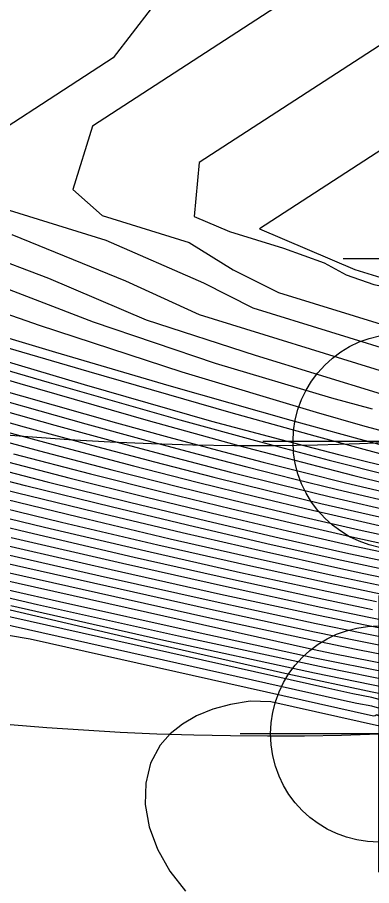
# Model space of a CAD drawing. Extents: x 2356077 to 2359823, y 225951 to 227822.
# Drawn here: x 2358072.99 to 2358080.67, y 226121.24 to 226140.07 of the extents above; entities that cross this region are included whole.
import ezdxf

# ---------------------------------------------------------------- set-up
doc = ezdxf.new("R2010")
doc.units = 0
for name, color, linetype in [('DTM Contours Major', 7, 'Continuous'), ('DTM Contours Minor', 7, 'Continuous'), ('Exist DTM Breakline', 7, 'Continuous'), ('Exist DTM Breakline Cogo Point CELL', 7, 'Continuous'), ('Exist DTM Breakline Underwater', 7, 'Continuous'), ('Exist DTM Breakline Underwater Cogo Point CELL', 7, 'Continuous'), ('Exist DTM Drainline', 7, 'Continuous'), ('Exist DTM Regular Point Underwater CELL', 7, 'Continuous')]:
    doc.layers.add(name, color=color, linetype=linetype)

msp = doc.modelspace()

# ---------------------------------------------------------------- linework, layer by layer
at = {"layer": 'DTM Contours Major'}
for points in [[(2358084.238, 226139.377), (2358078.243, 226135.483), (2358080.308, 226134.603), (2358081.616, 226134.199), (2358082.083, 226134.379), (2358081.154, 226134.827), (2358082.209, 226134.501), (2358082.409, 226134.527), (2358082.474, 226134.541), (2358082.842, 226134.307), (2358082.959, 226134.277), (2358083.073, 226134.335), (2358083.439, 226134.179), (2358084.072, 226134.11), (2358084.594, 226133.803), (2358086.709, 226138.789), (2358084.238, 226139.377)], [(2358070.844, 226135.484), (2358073.67, 226134.411), (2358075.788, 226133.509), (2358078.149, 226132.744), (2358080.872, 226131.902)], [(2358063.408, 226135.396), (2358074.44, 226132.11), (2358077.201, 226131.312), (2358078.67, 226130.919), (2358079.98, 226130.581), (2358080.583, 226130.43), (2358081.163, 226130.295)], [(2358071.134, 226131.976), (2358073.808, 226131.224), (2358075.159, 226130.855), (2358076.425, 226130.517), (2358077.609, 226130.21), (2358078.715, 226129.931), (2358079.748, 226129.679), (2358081.302, 226129.318)], [(2358070.503, 226131.024), (2358074.112, 226130.085), (2358075.791, 226129.664), (2358077.371, 226129.28), (2358078.845, 226128.935), (2358080.205, 226128.627), (2358081.331, 226128.383)], [(2358080.86, 226127.56), (2358079.773, 226127.79), (2358077.99, 226128.182), (2358076.039, 226128.626), (2358073.951, 226129.119), (2358071.757, 226129.654)], [(2358081.828, 226126.444), (2358080.459, 226126.716), (2358079.467, 226126.922), (2358077.278, 226127.396), (2358074.787, 226127.955), (2358072.158, 226128.555)], [(2358081.21, 226125.654), (2358079.64, 226125.971), (2358076.485, 226126.648), (2358073.428, 226127.334), (2358070.149, 226128.096)], [(2358097.521, 226124.045), (2358093.764, 226123.701), (2358092.897, 226123.666), (2358092.463, 226123.654), (2358091.753, 226123.66), (2358090.183, 226123.688), (2358089.431, 226123.705), (2358088.663, 226123.758), (2358087.889, 226123.83), (2358087.242, 226123.905), (2358086.587, 226123.993), (2358084.896, 226124.261), (2358081.027, 226124.845), (2358080.865, 226124.885), (2358080.779, 226124.944), (2358080.743, 226124.927), (2358080.709, 226124.92), (2358073.275, 226126.59), (2358071.768, 226126.838)]]:
    msp.add_lwpolyline(points, dxfattribs=at)
at = {"layer": 'DTM Contours Minor'}
for points in [[(2358085.671, 226144.887), (2358074.621, 226137.709), (2358074.194, 226136.332), (2358074.829, 226135.769), (2358076.716, 226135.187), (2358077.672, 226134.594), (2358078.648, 226134.105), (2358081.066, 226133.359), (2358081.259, 226133.318), (2358081.693, 226133.27), (2358082.125, 226133.245), (2358082.553, 226133.245), (2358082.975, 226133.27), (2358083.521, 226133.144), (2358084.09, 226133.064), (2358085.999, 226132.856), (2358086.427, 226133.836), (2358087.216, 226135.696), (2358087.865, 226137.049), (2358088.337, 226138.337), (2358089.629, 226141.385), (2358091.137, 226143.587), (2358085.671, 226144.887)], [(2358070.381, 226144.602), (2358073.957, 226144.041), (2358078.757, 226143.784), (2358076.515, 226142.327), (2358076.185, 226141.292), (2358075.893, 226140.26), (2358075.07, 226139.19), (2358071.355, 226136.778)], [(2358084.955, 226142.132), (2358076.932, 226136.92), (2358076.824, 226135.751), (2358077.589, 226135.422), (2358078.76, 226135.061), (2358079.644, 226134.743), (2358080.117, 226134.488), (2358080.717, 226134.278), (2358081.393, 226134.138), (2358081.943, 226134.081), (2358082.3, 226134.018), (2358082.796, 226133.824), (2358083.339, 226133.685), (2358083.719, 226133.626), (2358084.772, 226133.512), (2358084.944, 226133.98), (2358085.284, 226133.964), (2358087.689, 226139.633), (2358088.923, 226141.188), (2358084.955, 226142.132)], [(2358072.39, 226136.017), (2358074.913, 226135.238), (2358077.03, 226134.31), (2358078.096, 226133.77), (2358081.46, 226132.732), (2358081.628, 226132.63), (2358081.834, 226132.54), (2358082.278, 226132.492), (2358082.67, 226132.472), (2358083.13, 226132.486), (2358083.582, 226132.532), (2358084.289, 226132.52), (2358086.761, 226132.252), (2358087.219, 226132.881), (2358088.017, 226134.765), (2358088.828, 226136.436), (2358089.704, 226137.736), (2358090.572, 226139.051), (2358091.448, 226140.302)], [(2358072.877, 226135.362), (2358075.335, 226134.355), (2358076.935, 226133.624), (2358081.04, 226132.356)], [(2358070.339, 226134.485), (2358073.466, 226133.395), (2358076.559, 226132.384), (2358079.465, 226131.504), (2358080.469, 226131.219), (2358081.429, 226130.96), (2358082.348, 226130.725), (2358083.229, 226130.514), (2358084.075, 226130.327), (2358084.889, 226130.164), (2358085.964, 226129.977), (2358086.99, 226129.832), (2358087.97, 226129.729), (2358088.911, 226129.666), (2358089.815, 226129.642), (2358090.689, 226129.656), (2358091.157, 226129.679), (2358091.847, 226129.732), (2358092.075, 226129.755), (2358092.859, 226129.848), (2358093.637, 226129.965), (2358094.407, 226130.104), (2358095.17, 226130.261), (2358095.926, 226130.436)], [(2358072.019, 226134.467), (2358074.64, 226133.468), (2358077.279, 226132.569), (2358079.798, 226131.815), (2358080.678, 226131.58)], [(2358071.267, 226133.575), (2358073.821, 226132.808), (2358076.273, 226132.088), (2358078.915, 226131.334), (2358080.39, 226130.929), (2358081.505, 226130.636), (2358082.235, 226130.453), (2358082.93, 226130.286), (2358083.597, 226130.135), (2358084.245, 226129.998), (2358085.149, 226129.825), (2358085.686, 226129.732), (2358086.444, 226129.626), (2358089.164, 226129.33), (2358090.072, 226129.257), (2358091.099, 226129.215), (2358091.765, 226129.2), (2358092.647, 226129.196), (2358093.523, 226129.214), (2358096.219, 226129.34)], [(2358071.025, 226133.415), (2358074.542, 226132.386), (2358077.622, 226131.5), (2358079.437, 226130.992), (2358081.009, 226130.568), (2358081.719, 226130.384), (2358082.386, 226130.217), (2358083.018, 226130.066), (2358083.623, 226129.93), (2358084.207, 226129.806), (2358084.959, 226129.66), (2358085.682, 226129.534), (2358085.82, 226129.513), (2358089.033, 226129.163), (2358089.866, 226129.084), (2358090.873, 226129.042), (2358091.798, 226129.026), (2358092.619, 226129.029), (2358093.451, 226129.048), (2358094.294, 226129.082), (2358095.145, 226129.132), (2358096.003, 226129.197)], [(2358069.928, 226133.049), (2358073.046, 226132.128), (2358075.831, 226131.329), (2358077.788, 226130.788), (2358078.673, 226130.551), (2358079.503, 226130.334), (2358080.281, 226130.136), (2358081.014, 226129.955)], [(2358070.484, 226133.086), (2358073.686, 226132.148), (2358076.512, 226131.343), (2358078.233, 226130.869), (2358079.75, 226130.467), (2358081.098, 226130.127)], [(2358070.512, 226131.928), (2358073.142, 226131.19), (2358074.599, 226130.794), (2358075.967, 226130.431), (2358077.249, 226130.101), (2358078.448, 226129.801), (2358079.566, 226129.53), (2358080.614, 226129.287), (2358081.746, 226129.033)], [(2358071.761, 226132.02), (2358074.475, 226131.254), (2358075.718, 226130.914), (2358076.88, 226130.603), (2358077.965, 226130.319), (2358078.98, 226130.061), (2358079.928, 226129.828), (2358081.407, 226129.481)], [(2358072.393, 226132.055), (2358075.145, 226131.278), (2358076.275, 226130.968), (2358077.331, 226130.685), (2358078.318, 226130.426), (2358079.241, 226130.19), (2358080.105, 226129.976), (2358082.076, 226129.515)], [(2358072.478, 226131.154), (2358074.037, 226130.732), (2358075.507, 226130.344), (2358076.887, 226129.991), (2358078.18, 226129.67), (2358079.385, 226129.381), (2358081.083, 226128.992)], [(2358071.815, 226131.116), (2358073.474, 226130.669), (2358075.044, 226130.258), (2358076.523, 226129.882), (2358077.91, 226129.54), (2358079.204, 226129.233), (2358080.402, 226128.958), (2358081.535, 226128.709)], [(2358072.909, 226130.606), (2358074.579, 226130.171), (2358076.158, 226129.773), (2358077.641, 226129.41), (2358079.024, 226129.084), (2358080.302, 226128.793), (2358081.432, 226128.546)], [(2358081.136, 226128.056), (2358080.021, 226128.295), (2358078.494, 226128.635), (2358076.834, 226129.02), (2358075.055, 226129.446), (2358073.173, 226129.912), (2358071.205, 226130.416)], [(2358071.775, 226130.48), (2358073.643, 226129.999), (2358075.423, 226129.555), (2358077.102, 226129.15), (2358078.669, 226128.785), (2358080.111, 226128.461), (2358081.232, 226128.22)], [(2358082.068, 226127.681), (2358080.498, 226128.006), (2358079.934, 226128.127), (2358078.323, 226128.485), (2358076.567, 226128.889), (2358074.686, 226129.337), (2358072.701, 226129.826)], [(2358080.949, 226127.726), (2358079.851, 226127.959), (2358078.155, 226128.334), (2358076.302, 226128.758), (2358074.318, 226129.228), (2358072.229, 226129.74)], [(2358080.689, 226127.226), (2358079.632, 226127.448), (2358077.674, 226127.874), (2358075.524, 226128.36), (2358073.223, 226128.898), (2358070.813, 226129.48)], [(2358080.773, 226127.394), (2358079.7, 226127.62), (2358077.83, 226128.028), (2358075.779, 226128.494), (2358073.585, 226129.009), (2358071.284, 226129.567)], [(2358096.184, 226124.273), (2358095.505, 226124.206), (2358094.831, 226124.147), (2358093.893, 226124.078), (2358093.088, 226124.031), (2358092.553, 226124.008), (2358091.884, 226123.998), (2358088.987, 226124.049), (2358088.44, 226124.065), (2358087.599, 226124.136), (2358086.727, 226124.233), (2358085.913, 226124.342), (2358085.05, 226124.475), (2358084.126, 226124.636), (2358083.131, 226124.825), (2358082.056, 226125.045), (2358080.991, 226125.232), (2358080.675, 226125.325), (2358080.259, 226125.405), (2358079.674, 226125.53), (2358062.644, 226129.354)], [(2358082.036, 226126.773), (2358080.609, 226127.058), (2358079.57, 226127.275), (2358077.525, 226127.718), (2358075.273, 226128.224), (2358072.863, 226128.785)], [(2358081.932, 226126.609), (2358080.532, 226126.888), (2358079.515, 226127.099), (2358077.393, 226127.558), (2358075.028, 226128.089), (2358072.508, 226128.671)], [(2358081.622, 226126.11), (2358080.331, 226126.364), (2358079.4, 226126.554), (2358077.1, 226127.058), (2358071.402, 226128.338)], [(2358081.725, 226126.279), (2358080.392, 226126.542), (2358079.429, 226126.74), (2358077.179, 226127.229), (2358071.814, 226128.435)], [(2358096.352, 226125.16), (2358095.761, 226125.103), (2358095.173, 226125.053), (2358094.214, 226124.983), (2358093.471, 226124.942), (2358092.732, 226124.911), (2358091.772, 226124.888), (2358091.181, 226124.885), (2358090.589, 226124.889), (2358089.997, 226124.901), (2358089.405, 226124.921), (2358088.812, 226124.951), (2358088.058, 226125.001), (2358087.293, 226125.066), (2358086.506, 226125.149), (2358085.832, 226125.231), (2358085.13, 226125.326), (2358084.393, 226125.436), (2358083.615, 226125.562), (2358082.79, 226125.704), (2358081.522, 226125.937), (2358079.839, 226126.267), (2358079.386, 226126.359), (2358070.976, 226128.245)], [(2358096.079, 226124.081), (2358094.657, 226123.954), (2358093.71, 226123.892), (2358092.974, 226123.856), (2358092.485, 226123.838), (2358091.791, 226123.83), (2358088.904, 226123.881), (2358088.172, 226123.932), (2358087.422, 226123.998), (2358086.654, 226124.083), (2358085.833, 226124.19), (2358084.978, 226124.319), (2358084.079, 226124.47), (2358083.131, 226124.645), (2358082.126, 226124.846), (2358081.07, 226125.023), (2358080.898, 226125.066), (2358080.676, 226125.131), (2358080.346, 226125.194), (2358080.018, 226125.264), (2358068.023, 226127.958)], [(2358081.437, 226125.777), (2358079.834, 226126.096), (2358079.403, 226126.184), (2358076.887, 226126.729), (2358073.909, 226127.398), (2358070.847, 226128.093)], [(2358096.228, 226124.455), (2358095.568, 226124.39), (2358094.913, 226124.333), (2358093.971, 226124.264), (2358093.094, 226124.214), (2358092.513, 226124.19), (2358091.858, 226124.171), (2358089.122, 226124.217), (2358088.53, 226124.241), (2358087.922, 226124.286), (2358087.3, 226124.343), (2358086.659, 226124.412), (2358085.868, 226124.512), (2358085.031, 226124.633), (2358084.137, 226124.777), (2358083.177, 226124.946), (2358082.141, 226125.143), (2358080.678, 226125.439), (2358078.856, 226125.831), (2358075.769, 226126.528), (2358072.367, 226127.322)], [(2358096.26, 226124.634), (2358095.618, 226124.571), (2358094.981, 226124.516), (2358094.033, 226124.447), (2358093.091, 226124.395), (2358092.467, 226124.37), (2358091.829, 226124.353), (2358091.185, 226124.351), (2358089.263, 226124.385), (2358088.613, 226124.419), (2358087.966, 226124.465), (2358087.307, 226124.523), (2358086.627, 226124.596), (2358085.873, 226124.689), (2358085.078, 226124.8), (2358084.233, 226124.932), (2358083.329, 226125.086), (2358082.357, 226125.263), (2358080.951, 226125.537), (2358079.429, 226125.85), (2358076.101, 226126.573), (2358072.853, 226127.309)], [(2358080.903, 226124.687), (2358078.485, 226125.231), (2358078.034, 226125.242), (2358077.615, 226125.172), (2358077.228, 226125.066), (2358076.878, 226124.922), (2358076.569, 226124.744), (2358076.305, 226124.532), (2358076.09, 226124.286), (2358075.882, 226123.899), (2358075.774, 226123.465), (2358075.763, 226123), (2358075.848, 226122.517), (2358076.027, 226122.031), (2358076.298, 226121.555), (2358076.634, 226121.127)]]:
    msp.add_lwpolyline(points, dxfattribs=at)
at = {"layer": 'Exist DTM Breakline'}
for points in [[(2357739.379, 226441.004), (2357819.613, 226359.102), (2357890.87, 226277.588), (2357993.999, 226180.096), (2358102.764, 226183.23), (2358191.473, 226205.9), (2358275.273, 226131.78), (2358421.38, 226152.319), (2358505.025, 226137.402), (2358547.118, 226053.573)], [(2358031.227, 226137.162), (2358080.822, 226124.532), (2358181.969, 226147.525), (2358248.164, 226081.871), (2358426.074, 226078.936), (2358435.897, 226068.9)]]:
    msp.add_spline(points, degree=3, dxfattribs=at)
at = {"layer": 'Exist DTM Breakline Cogo Point CELL'}
msp.add_lwpolyline([(2358080.822, 226127.532), (2358080.822, 226121.532), (2358080.822, 226124.532), (2358083.822, 226124.532), (2358077.822, 226124.532)], dxfattribs=at)
msp.add_circle((2358080.822, 226124.532), 2.344, dxfattribs=at)
at = {"layer": 'Exist DTM Breakline Underwater'}
for points in [[(2357739.428, 226434.309), (2357811.723, 226357.465), (2357885.724, 226276.345), (2357991.789, 226172.502), (2358103.028, 226173.66), (2358191.056, 226197.408), (2358272.648, 226122.63), (2358421.22, 226141.688), (2358498.765, 226117.394), (2358527.12, 226046.782)], [(2358025.938, 226146.768), (2358081.31, 226130.869), (2358190.353, 226159.394), (2358252.677, 226089.283), (2358430.116, 226084.162), (2358438.948, 226067.769)]]:
    msp.add_spline(points, degree=3, dxfattribs=at)
at = {"layer": 'Exist DTM Breakline Underwater Cogo Point CELL'}
msp.add_lwpolyline([(2358081.31, 226133.869), (2358081.31, 226127.869), (2358081.31, 226130.869), (2358084.31, 226130.869), (2358078.31, 226130.869)], dxfattribs=at)
msp.add_circle((2358081.31, 226130.869), 2.344, dxfattribs=at)
at = {"layer": 'Exist DTM Drainline'}
msp.add_spline([(2358002.822, 226157.077), (2358085.779, 226145.3), (2358186.306, 226180.964), (2358265.469, 226105.433), (2358430.76, 226108.273), (2358483.144, 226082.187), (2358495.873, 226067.413)], degree=3, dxfattribs=at)
at = {"layer": 'Exist DTM Regular Point Underwater CELL'}
msp.add_lwpolyline([(2358083.055, 226137.831), (2358083.055, 226131.831), (2358083.055, 226134.831), (2358086.055, 226134.831), (2358080.055, 226134.831)], dxfattribs=at)

doc.saveas('drawing.dxf')
